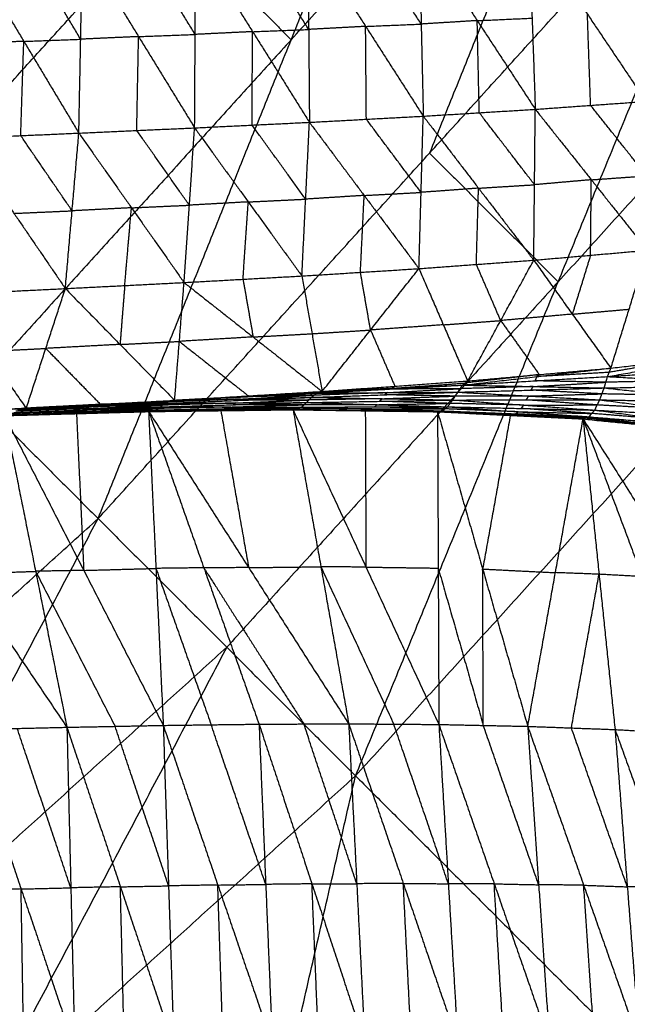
# Model space of a CAD drawing. Header units: millimetres. Extents: x -106 to 110, y -96 to 120.
# Tile 631 of 656: x 65 to 70, y -56 to -47. Entities that reach past the tile are written whole.
import ezdxf

# ---------------------------------------------------------------- set-up
doc = ezdxf.new("R2010")
doc.units = ezdxf.units.MM
doc.header["$MEASUREMENT"] = 0
doc.layers.add('Default', color=7, linetype='Continuous', true_color=0x000000)

msp = doc.modelspace()

# ---------------------------------------------------------------- linework, layer by layer
at = {"layer": 'Default'}
for points in [[(63.2373, -49.4627, 6.9532), (66.0994, -46.3049, 6.9532), (68.9615, -43.147, 6.9532)], [(65.5037, -51.7292, 7.9444), (67.2326, -47.4381, 7.4488), (68.9615, -43.147, 6.9532)], [(67.2326, -47.4381, 7.4488), (68.7165, -45.8009, 7.4488), (70.2004, -44.1637, 7.4488)], [(70.2004, -44.1637, 7.4488), (69.3359, -46.3092, 7.6966), (68.4715, -48.4548, 7.9444)], [(65.5037, -51.7292, 7.9444), (68.4715, -48.4548, 7.9444), (71.4392, -45.1803, 7.9444)], [(67.809, -54.0345, 9.1165), (69.6241, -49.6074, 8.5305), (71.4392, -45.1803, 7.9444)], [(69.6241, -49.6074, 8.5305), (71.1617, -47.9109, 8.5305), (72.6993, -46.2145, 8.5305)], [(66.0994, -46.3049, 6.9532), (66.666, -46.8715, 7.201), (67.2326, -47.4381, 7.4488)], [(68.3969, -47.2982, 2.165), (68.1387, -46.896, 1.8471), (67.8805, -46.4938, 1.5291)], [(68.3784, -46.473, 1.6507), (68.3969, -47.2982, 2.165), (68.4154, -48.1235, 2.6793)], [(68.3784, -46.473, 1.6507), (68.8985, -47.2674, 2.2978), (69.4185, -48.0619, 2.9448)], [(69.3611, -46.4283, 1.9101), (69.3898, -47.2451, 2.4275), (69.4185, -48.0619, 2.9448)], [(69.3611, -46.4283, 1.9101), (69.8854, -47.2098, 2.5675), (70.4097, -47.9912, 3.2248)], [(66.3728, -47.3913, 1.6823), (66.1218, -46.9824, 1.3768), (65.8708, -46.5736, 1.0712)], [(66.3679, -48.2283, 2.1853), (66.3728, -47.3913, 1.6823), (66.3776, -46.5543, 1.1792)], [(66.3776, -46.5543, 1.1792), (66.8868, -47.3664, 1.8027), (67.3959, -48.1785, 2.4261)], [(67.3892, -47.3466, 1.9169), (67.1347, -46.9405, 1.6051), (66.8801, -46.5345, 1.2934)], [(67.3826, -46.5147, 1.4076), (67.3892, -47.3466, 1.9169), (67.3959, -48.1785, 2.4261)], [(67.3826, -46.5147, 1.4076), (67.899, -47.3191, 2.0435), (68.4154, -48.1235, 2.6793)], [(64.3451, -46.6312, 0.7587), (64.8381, -47.4531, 1.3571), (65.331, -48.2751, 1.9555)], [(65.3475, -47.434, 1.4594), (65.101, -47.023, 1.1602), (64.8545, -46.612, 0.861)], [(65.331, -48.2751, 1.9555), (65.3475, -47.434, 1.4594), (65.3639, -46.5929, 0.9633)], [(65.3639, -46.5929, 0.9633), (65.8659, -47.4106, 1.5743), (66.3679, -48.2283, 2.1853)], [(67.809, -54.0345, 9.1165), (70.8842, -50.6415, 9.1165), (73.9594, -47.2486, 9.1165)], [(68.8985, -47.2674, 2.2978), (68.6477, -47.2828, 2.2314), (68.3969, -47.2982, 2.165)], [(68.8985, -47.2674, 2.2978), (69.1442, -47.2563, 2.3626), (69.3898, -47.2451, 2.4275)], [(68.917, -48.0927, 2.8121), (68.9077, -47.6801, 2.5549), (68.8985, -47.2674, 2.2978)], [(69.9141, -48.0266, 3.0848), (69.8998, -47.6182, 2.8262), (69.8854, -47.2098, 2.5675)], [(66.8868, -47.3664, 1.8027), (66.6298, -47.3788, 1.7425), (66.3728, -47.3913, 1.6823)], [(66.8819, -48.2034, 2.3057), (66.8843, -47.7849, 2.0542), (66.8868, -47.3664, 1.8027)], [(66.8868, -47.3664, 1.8027), (67.138, -47.3565, 1.8598), (67.3892, -47.3466, 1.9169)], [(67.899, -47.3191, 2.0435), (67.6441, -47.3328, 1.9802), (67.3892, -47.3466, 1.9169)], [(67.899, -47.3191, 2.0435), (68.1479, -47.3087, 2.1042), (68.3969, -47.2982, 2.165)], [(67.9057, -48.151, 2.5527), (67.9023, -47.7351, 2.2981), (67.899, -47.3191, 2.0435)], [(64.8381, -47.4531, 1.3571), (64.5779, -47.4645, 1.3024), (64.3177, -47.4759, 1.2477)], [(67.2326, -47.4381, 7.4488), (65.8015, -49.017, 7.4488), (64.3705, -50.596, 7.4488)], [(64.8107, -48.2978, 1.8461), (64.8244, -47.8755, 1.6016), (64.8381, -47.4531, 1.3571)], [(64.8381, -47.4531, 1.3571), (65.0928, -47.4435, 1.4082), (65.3475, -47.434, 1.4594)], [(65.8659, -47.4106, 1.5743), (65.6067, -47.4223, 1.5168), (65.3475, -47.434, 1.4594)], [(65.8495, -48.2517, 2.0704), (65.8577, -47.8311, 1.8224), (65.8659, -47.4106, 1.5743)], [(65.8659, -47.4106, 1.5743), (66.1193, -47.4009, 1.6283), (66.3728, -47.3913, 1.6823)], [(69.4185, -48.0619, 2.9448), (69.9141, -48.0266, 3.0848), (70.4097, -47.9912, 3.2248)], [(68.4154, -48.1235, 2.6793), (68.917, -48.0927, 2.8121), (69.4185, -48.0619, 2.9448)], [(69.405, -49.4139, 4.2581), (69.4118, -48.7379, 3.6015), (69.4185, -48.0619, 2.9448)], [(69.4185, -48.0619, 2.9448), (69.9202, -48.6935, 3.7401), (70.422, -49.3251, 4.5353)], [(70.4158, -48.6582, 3.8801), (70.165, -48.3424, 3.4825), (69.9141, -48.0266, 3.0848)], [(67.3959, -48.1785, 2.4261), (67.9057, -48.151, 2.5527), (68.4154, -48.1235, 2.6793)], [(68.396, -48.8065, 3.3347), (68.1508, -48.4788, 2.9437), (67.9057, -48.151, 2.5527)], [(68.3766, -49.4896, 3.9902), (68.396, -48.8065, 3.3347), (68.4154, -48.1235, 2.6793)], [(68.4154, -48.1235, 2.6793), (68.9102, -48.7687, 3.4687), (69.405, -49.4139, 4.2581)], [(69.4118, -48.7379, 3.6015), (69.1644, -48.4153, 3.2068), (68.917, -48.0927, 2.8121)], [(65.331, -48.2751, 1.9555), (65.8495, -48.2517, 2.0704), (66.3679, -48.2283, 2.1853)], [(66.3207, -48.9211, 2.8317), (66.0851, -48.5864, 2.4511), (65.8495, -48.2517, 2.0704)], [(66.2735, -49.614, 3.4781), (66.3207, -48.9211, 2.8317), (66.3679, -48.2283, 2.1853)], [(66.3679, -48.2283, 2.1853), (66.8819, -48.2034, 2.3057), (67.3959, -48.1785, 2.4261)], [(66.3679, -48.2283, 2.1853), (66.8483, -48.8919, 2.9574), (67.3287, -49.5555, 3.7294)], [(67.3623, -48.867, 3.0777), (67.1221, -48.5352, 2.6917), (66.8819, -48.2034, 2.3057)], [(67.3287, -49.5555, 3.7294), (67.3623, -48.867, 3.0777), (67.3959, -48.1785, 2.4261)], [(67.3959, -48.1785, 2.4261), (67.8862, -48.834, 3.2081), (68.3766, -49.4896, 3.9902)], [(64.2903, -48.3206, 1.7366), (64.8107, -48.2978, 1.8461), (65.331, -48.2751, 1.9555)], [(64.2903, -48.3206, 1.7366), (64.7502, -48.9944, 2.4862), (65.2101, -49.6681, 3.2359)], [(65.2706, -48.9716, 2.5957), (65.0406, -48.6347, 2.2209), (64.8107, -48.2978, 1.8461)], [(65.2101, -49.6681, 3.2359), (65.2706, -48.9716, 2.5957), (65.331, -48.2751, 1.9555)], [(65.331, -48.2751, 1.9555), (65.8022, -48.9445, 2.7168), (66.2735, -49.614, 3.4781)], [(68.4715, -48.4548, 7.9444), (69.0478, -49.0311, 8.2375), (69.6241, -49.6074, 8.5305)], [(69.9202, -48.6935, 3.7401), (69.666, -48.7157, 3.6708), (69.4118, -48.7379, 3.6015)], [(69.9135, -49.3695, 4.3967), (69.9169, -49.0315, 4.0684), (69.9202, -48.6935, 3.7401)], [(69.9202, -48.6935, 3.7401), (70.168, -48.6758, 3.8101), (70.4158, -48.6582, 3.8801)], [(68.9102, -48.7687, 3.4687), (68.6531, -48.7876, 3.4017), (68.396, -48.8065, 3.3347)], [(68.8908, -49.4517, 4.1241), (68.9005, -49.1102, 3.7964), (68.9102, -48.7687, 3.4687)], [(68.9102, -48.7687, 3.4687), (69.161, -48.7533, 3.5351), (69.4118, -48.7379, 3.6015)], [(66.8483, -48.8919, 2.9574), (67.1053, -48.8794, 3.0176), (67.3623, -48.867, 3.0777)], [(67.8862, -48.834, 3.2081), (67.6243, -48.8505, 3.1429), (67.3623, -48.867, 3.0777)], [(67.8526, -49.5225, 3.8598), (67.8694, -49.1783, 3.534), (67.8862, -48.834, 3.2081)], [(67.8862, -48.834, 3.2081), (68.1411, -48.8203, 3.2714), (68.396, -48.8065, 3.3347)], [(65.8022, -48.9445, 2.7168), (65.5364, -48.9581, 2.6562), (65.2706, -48.9716, 2.5957)], [(65.7418, -49.6411, 3.357), (65.772, -49.2928, 3.0369), (65.8022, -48.9445, 2.7168)], [(65.8022, -48.9445, 2.7168), (66.0615, -48.9328, 2.7743), (66.3207, -48.9211, 2.8317)], [(66.8483, -48.8919, 2.9574), (66.5845, -48.9065, 2.8945), (66.3207, -48.9211, 2.8317)], [(66.8011, -49.5847, 3.6037), (66.8247, -49.2383, 3.2805), (66.8483, -48.8919, 2.9574)], [(64.7502, -48.9944, 2.4862), (65.0104, -48.983, 2.541), (65.2706, -48.9716, 2.5957)], [(69.405, -49.4139, 4.2581), (69.9135, -49.3695, 4.3967), (70.422, -49.3251, 4.5353)], [(69.9135, -49.3695, 4.3967), (69.8319, -49.6335, 4.7698), (69.7502, -49.8976, 5.1428)], [(70.0955, -50.3812, 6.0275), (70.2587, -49.8531, 5.2814), (70.422, -49.3251, 4.5353)], [(63.2373, -49.4627, 6.9532), (64.3705, -50.596, 7.4488), (65.5037, -51.7292, 7.9444)], [(67.3287, -49.5555, 3.7294), (67.8526, -49.5225, 3.8598), (68.3766, -49.4896, 3.9902)], [(67.5097, -50.5901, 5.3781), (67.9431, -50.0398, 4.6841), (68.3766, -49.4896, 3.9902)], [(68.3766, -49.4896, 3.9902), (68.8908, -49.4517, 4.1241), (69.405, -49.4139, 4.2581)], [(68.3766, -49.4896, 3.9902), (68.5947, -49.9929, 4.8455), (68.8128, -50.4963, 5.7008)], [(68.8128, -50.4963, 5.7008), (69.1089, -49.9551, 4.9795), (69.405, -49.4139, 4.2581)], [(69.1089, -49.9551, 4.9795), (68.9999, -49.7034, 4.5518), (68.8908, -49.4517, 4.1241)], [(69.405, -49.4139, 4.2581), (69.7502, -49.8976, 5.1428), (70.0955, -50.3812, 6.0275)], [(66.2735, -49.614, 3.4781), (66.8011, -49.5847, 3.6037), (67.3287, -49.5555, 3.7294)], [(67.3287, -49.5555, 3.7294), (67.4192, -50.0728, 4.5537), (67.5097, -50.5901, 5.3781)], [(67.9431, -50.0398, 4.6841), (67.8979, -49.7812, 4.2719), (67.8526, -49.5225, 3.8598)], [(64.1444, -49.7206, 3.0038), (64.6773, -49.6944, 3.1198), (65.2101, -49.6681, 3.2359)], [(64.8598, -50.7412, 4.7551), (65.035, -50.2047, 3.9955), (65.2101, -49.6681, 3.2359)], [(65.2101, -49.6681, 3.2359), (65.7418, -49.6411, 3.357), (66.2735, -49.614, 3.4781)], [(65.2101, -49.6681, 3.2359), (65.6996, -50.1688, 4.1487), (66.189, -50.6695, 5.0616)], [(65.7418, -49.6411, 3.357), (65.7207, -49.905, 3.7528), (65.6996, -50.1688, 4.1487)], [(66.189, -50.6695, 5.0616), (66.2312, -50.1418, 4.2698), (66.2735, -49.614, 3.4781)], [(66.2735, -49.614, 3.4781), (66.8916, -50.102, 4.4281), (67.5097, -50.5901, 5.3781)], [(69.6241, -49.6074, 8.5305), (68.1402, -51.2446, 8.5305), (66.6563, -52.8818, 8.5305)], [(66.8011, -49.5847, 3.6037), (66.8463, -49.8434, 4.0159), (66.8916, -50.102, 4.4281)], [(64.1444, -49.7206, 3.0038), (64.5021, -50.2309, 3.8794), (64.8598, -50.7412, 4.7551)], [(69.7502, -49.8976, 5.1428), (69.4296, -49.9263, 5.0611), (69.1089, -49.9551, 4.9795)], [(69.7502, -49.8976, 5.1428), (70.0045, -49.8754, 5.2121), (70.2587, -49.8531, 5.2814)], [(68.5947, -49.9929, 4.8455), (68.2689, -50.0164, 4.7648), (67.9431, -50.0398, 4.6841)], [(68.5947, -49.9929, 4.8455), (68.8518, -49.974, 4.9125), (69.1089, -49.9551, 4.9795)], [(69.1089, -49.9551, 4.9795), (69.2815, -50.1969, 5.4218), (69.4541, -50.4387, 5.8641)], [(66.8916, -50.102, 4.4281), (66.5614, -50.1219, 4.349), (66.2312, -50.1418, 4.2698)], [(66.8916, -50.102, 4.4281), (67.1554, -50.0874, 4.4909), (67.4192, -50.0728, 4.5537)], [(67.4192, -50.0728, 4.5537), (67.6812, -50.0563, 4.6189), (67.9431, -50.0398, 4.6841)], [(67.9431, -50.0398, 4.6841), (68.0522, -50.2915, 5.1118), (68.1613, -50.5432, 5.5394)], [(65.6996, -50.1688, 4.1487), (65.3673, -50.1868, 4.0721), (65.035, -50.2047, 3.9955)], [(65.6996, -50.1688, 4.1487), (65.9654, -50.1553, 4.2093), (66.2312, -50.1418, 4.2698)], [(66.2312, -50.1418, 4.2698), (66.5403, -50.3858, 4.7448), (66.8494, -50.6298, 5.2198)], [(64.5021, -50.2309, 3.8794), (64.7685, -50.2178, 3.9374), (65.035, -50.2047, 3.9955)], [(65.035, -50.2047, 3.9955), (65.2797, -50.455, 4.4519), (65.5244, -50.7054, 4.9083)], [(70.0656, -50.4566, 5.9489), (70.7094, -50.3465, 6.1516), (71.3531, -50.2363, 6.3544)], [(70.0955, -50.3812, 6.0275), (70.7243, -50.3088, 6.1909), (71.3531, -50.2363, 6.3544)], [(70.0656, -50.4566, 5.9489), (70.709, -50.4134, 6.0924), (71.3523, -50.3702, 6.2359)], [(70.7243, -50.3088, 6.1909), (70.4024, -50.3638, 6.0895), (70.0805, -50.4189, 5.9882)], [(68.7666, -50.5336, 5.6517), (69.431, -50.4574, 5.8396), (70.0955, -50.3812, 6.0275)], [(68.7666, -50.5336, 5.6517), (69.4161, -50.4951, 5.8003), (70.0656, -50.4566, 5.9489)], [(69.4541, -50.4387, 5.8641), (69.1219, -50.4768, 5.7702), (68.7897, -50.5149, 5.6762)], [(68.8128, -50.4963, 5.7008), (69.4541, -50.4387, 5.8641), (70.0955, -50.3812, 6.0275)], [(69.431, -50.4574, 5.8396), (69.4235, -50.4763, 5.8199), (69.4161, -50.4951, 5.8003)], [(70.0805, -50.4189, 5.9882), (69.7558, -50.4382, 5.9139), (69.431, -50.4574, 5.8396)], [(69.431, -50.4574, 5.8396), (69.4426, -50.4481, 5.8518), (69.4541, -50.4387, 5.8641)], [(70.0354, -50.5589, 5.8988), (70.0505, -50.5078, 5.9238), (70.0656, -50.4566, 5.9489)], [(70.0656, -50.4566, 5.9489), (70.0805, -50.4189, 5.9882), (70.0955, -50.3812, 6.0275)], [(70.0656, -50.4566, 5.9489), (70.7045, -50.4937, 6.0603), (71.3435, -50.5309, 6.1717)], [(67.4585, -50.605, 5.3485), (68.1125, -50.5693, 5.5001), (68.7666, -50.5336, 5.6517)], [(67.5097, -50.5901, 5.3781), (68.1613, -50.5432, 5.5394), (68.8128, -50.4963, 5.7008)], [(67.5097, -50.5901, 5.3781), (68.1381, -50.5619, 5.5149), (68.7666, -50.5336, 5.6517)], [(68.1381, -50.5619, 5.5149), (68.4639, -50.5384, 5.5955), (68.7897, -50.5149, 5.6762)], [(68.1613, -50.5432, 5.5394), (68.1497, -50.5525, 5.5271), (68.1381, -50.5619, 5.5149)], [(68.725, -50.5968, 5.6135), (68.7458, -50.5652, 5.6326), (68.7666, -50.5336, 5.6517)], [(69.401, -50.5463, 5.7752), (69.0734, -50.5557, 5.7039), (68.7458, -50.5652, 5.6326)], [(68.7666, -50.5336, 5.6517), (68.7897, -50.5149, 5.6762), (68.8128, -50.4963, 5.7008)], [(68.7666, -50.5336, 5.6517), (69.401, -50.5463, 5.7752), (70.0354, -50.5589, 5.8988)], [(69.3802, -50.5779, 5.7561), (69.3906, -50.5621, 5.7657), (69.401, -50.5463, 5.7752)], [(69.401, -50.5463, 5.7752), (69.7257, -50.527, 5.8495), (70.0505, -50.5078, 5.9238)], [(70.0505, -50.5078, 5.9238), (69.7333, -50.5014, 5.862), (69.4161, -50.4951, 5.8003)], [(70.0354, -50.5589, 5.8988), (70.6894, -50.5449, 6.0352), (71.3435, -50.5309, 6.1717)], [(70.7045, -50.4937, 6.0603), (70.3775, -50.5007, 5.992), (70.0505, -50.5078, 5.9238)], [(66.1412, -50.6734, 5.0434), (66.7999, -50.6392, 5.1959), (67.4585, -50.605, 5.3485)], [(66.8238, -50.6373, 5.205), (66.4945, -50.6544, 5.1288), (66.1651, -50.6714, 5.0525)], [(66.1651, -50.6714, 5.0525), (66.4825, -50.6553, 5.1242), (66.7999, -50.6392, 5.1959)], [(66.189, -50.6695, 5.0616), (66.8494, -50.6298, 5.2198), (67.5097, -50.5901, 5.3781)], [(66.189, -50.6695, 5.0616), (66.8238, -50.6373, 5.205), (67.4585, -50.605, 5.3485)], [(66.7778, -50.6584, 5.1813), (67.1071, -50.6413, 5.2576), (67.4364, -50.6242, 5.3339)], [(67.4364, -50.6242, 5.3339), (67.1181, -50.6317, 5.2649), (66.7999, -50.6392, 5.1959)], [(66.8238, -50.6373, 5.205), (67.154, -50.6174, 5.2842), (67.4841, -50.5976, 5.3633)], [(66.8494, -50.6298, 5.2198), (66.8366, -50.6336, 5.2124), (66.8238, -50.6373, 5.205)], [(67.4143, -50.6435, 5.3193), (68.0697, -50.6201, 5.4664), (68.725, -50.5968, 5.6135)], [(67.4143, -50.6435, 5.3193), (67.4364, -50.6242, 5.3339), (67.4585, -50.605, 5.3485)], [(68.0918, -50.6009, 5.481), (67.7641, -50.6126, 5.4074), (67.4364, -50.6242, 5.3339)], [(67.4585, -50.605, 5.3485), (67.4841, -50.5976, 5.3633), (67.5097, -50.5901, 5.3781)], [(67.4585, -50.605, 5.3485), (68.0918, -50.6009, 5.481), (68.725, -50.5968, 5.6135)], [(68.1381, -50.5619, 5.5149), (67.8111, -50.5797, 5.4391), (67.4841, -50.5976, 5.3633)], [(67.4841, -50.5976, 5.3633), (67.7983, -50.5834, 5.4317), (68.1125, -50.5693, 5.5001)], [(68.0469, -50.6552, 5.4648), (68.3746, -50.6435, 5.5384), (68.7023, -50.6318, 5.6119)], [(68.0697, -50.6201, 5.4664), (68.0807, -50.6105, 5.4737), (68.0918, -50.6009, 5.481)], [(68.7023, -50.6318, 5.6119), (68.386, -50.626, 5.5391), (68.0697, -50.6201, 5.4664)], [(68.0918, -50.6009, 5.481), (68.4188, -50.5831, 5.5568), (68.7458, -50.5652, 5.6326)], [(68.7458, -50.5652, 5.6326), (68.4292, -50.5673, 5.5663), (68.1125, -50.5693, 5.5001)], [(68.6796, -50.6669, 5.6104), (68.7023, -50.6318, 5.6119), (68.725, -50.5968, 5.6135)], [(69.3603, -50.631, 5.757), (69.0313, -50.6314, 5.6844), (68.7023, -50.6318, 5.6119)], [(68.725, -50.5968, 5.6135), (69.3802, -50.5779, 5.7561), (70.0354, -50.5589, 5.8988)], [(68.725, -50.5968, 5.6135), (69.3603, -50.631, 5.757), (69.9956, -50.6652, 5.9005)], [(69.3376, -50.6661, 5.7554), (69.3489, -50.6485, 5.7562), (69.3603, -50.631, 5.757)], [(69.3603, -50.631, 5.757), (69.6879, -50.6215, 5.8283), (70.0155, -50.6121, 5.8996)], [(70.0155, -50.6121, 5.8996), (69.6979, -50.595, 5.8279), (69.3802, -50.5779, 5.7561)], [(69.9956, -50.6652, 5.9005), (70.0155, -50.6121, 5.8996), (70.0354, -50.5589, 5.8988)], [(70.6761, -50.6249, 6.0407), (70.3458, -50.6185, 5.9701), (70.0155, -50.6121, 5.8996)], [(70.0354, -50.5589, 5.8988), (70.6761, -50.6249, 6.0407), (71.3168, -50.6908, 6.1826)], [(64.7496, -50.7792, 4.7168), (65.4047, -50.7541, 4.8656), (66.0598, -50.7289, 5.0145)], [(64.7839, -50.7569, 4.7228), (65.4421, -50.7271, 4.8716), (66.1004, -50.6972, 5.0204)], [(64.7839, -50.7569, 4.7228), (65.4218, -50.7429, 4.8686), (66.0598, -50.7289, 5.0145)], [(65.4596, -50.7191, 4.8811), (65.1304, -50.734, 4.8067), (64.8013, -50.7489, 4.7323)], [(64.8188, -50.741, 4.7419), (65.48, -50.7072, 4.8926), (66.1412, -50.6734, 5.0434)], [(64.8188, -50.741, 4.7419), (65.4596, -50.7191, 4.8811), (66.1004, -50.6972, 5.0204)], [(64.8393, -50.7411, 4.7485), (65.1596, -50.7242, 4.8205), (65.48, -50.7072, 4.8926)], [(65.5005, -50.7073, 4.8992), (65.1699, -50.7242, 4.8239), (64.8393, -50.7411, 4.7485)], [(64.8598, -50.7412, 4.7551), (65.5244, -50.7054, 4.9083), (66.189, -50.6695, 5.0616)], [(64.8598, -50.7412, 4.7551), (65.5005, -50.7073, 4.8992), (66.1412, -50.6734, 5.0434)], [(65.4218, -50.7429, 4.8686), (65.7509, -50.728, 4.943), (66.0801, -50.7131, 5.0174)], [(66.0801, -50.7131, 5.0174), (65.7611, -50.7201, 4.9445), (65.4421, -50.7271, 4.8716)], [(65.4421, -50.7271, 4.8716), (65.4508, -50.7231, 4.8764), (65.4596, -50.7191, 4.8811)], [(65.4596, -50.7191, 4.8811), (65.7902, -50.7022, 4.9565), (66.1208, -50.6853, 5.0319)], [(66.1208, -50.6853, 5.0319), (65.8004, -50.6962, 4.9623), (65.48, -50.7072, 4.8926)], [(65.5005, -50.7073, 4.8992), (65.8328, -50.6894, 4.9759), (66.1651, -50.6714, 5.0525)], [(65.5244, -50.7054, 4.9083), (65.5124, -50.7063, 4.9038), (65.5005, -50.7073, 4.8992)], [(66.0212, -50.7564, 5.0178), (66.0405, -50.7426, 5.0161), (66.0598, -50.7289, 5.0145)], [(66.0598, -50.7289, 5.0145), (66.7145, -50.7094, 5.1643), (67.3692, -50.6899, 5.314)], [(66.0598, -50.7289, 5.0145), (66.0801, -50.7131, 5.0174), (66.1004, -50.6972, 5.0204)], [(66.0598, -50.7289, 5.0145), (66.6928, -50.7296, 5.1681), (67.3259, -50.7302, 5.3217)], [(66.7348, -50.6936, 5.1672), (66.4074, -50.7033, 5.0923), (66.0801, -50.7131, 5.0174)], [(66.1004, -50.6972, 5.0204), (66.7573, -50.6703, 5.1698), (67.4143, -50.6435, 5.3193)], [(66.1004, -50.6972, 5.0204), (66.1208, -50.6853, 5.0319), (66.1412, -50.6734, 5.0434)], [(66.1004, -50.6972, 5.0204), (66.7348, -50.6936, 5.1672), (67.3692, -50.6899, 5.314)], [(66.7778, -50.6584, 5.1813), (66.4493, -50.6719, 5.1066), (66.1208, -50.6853, 5.0319)], [(66.1412, -50.6734, 5.0434), (66.7778, -50.6584, 5.1813), (67.4143, -50.6435, 5.3193)], [(66.1412, -50.6734, 5.0434), (66.1651, -50.6714, 5.0525), (66.189, -50.6695, 5.0616)], [(66.6928, -50.7296, 5.1681), (67.0202, -50.7198, 5.243), (67.3476, -50.7101, 5.3179)], [(66.7145, -50.7094, 5.1643), (66.7246, -50.7015, 5.1657), (66.7348, -50.6936, 5.1672)], [(67.3476, -50.7101, 5.3179), (67.031, -50.7097, 5.2411), (66.7145, -50.7094, 5.1643)], [(66.7348, -50.6936, 5.1672), (67.0633, -50.6801, 5.2419), (67.3918, -50.6667, 5.3167)], [(66.7573, -50.6703, 5.1698), (66.7675, -50.6644, 5.1756), (66.7778, -50.6584, 5.1813)], [(67.3918, -50.6667, 5.3167), (67.0745, -50.6685, 5.2432), (66.7573, -50.6703, 5.1698)], [(67.3259, -50.7302, 5.3217), (67.3476, -50.7101, 5.3179), (67.3692, -50.6899, 5.314)], [(67.3259, -50.7302, 5.3217), (67.9798, -50.729, 5.4745), (68.6336, -50.7277, 5.6272)], [(68.0014, -50.7088, 5.4706), (67.6745, -50.7094, 5.3942), (67.3476, -50.7101, 5.3179)], [(67.3692, -50.6899, 5.314), (67.3918, -50.6667, 5.3167), (67.4143, -50.6435, 5.3193)], [(67.3692, -50.6899, 5.314), (68.0244, -50.6784, 5.4622), (68.6796, -50.6669, 5.6104)], [(67.3692, -50.6899, 5.314), (68.0014, -50.7088, 5.4706), (68.6336, -50.7277, 5.6272)], [(68.0469, -50.6552, 5.4648), (67.7193, -50.6609, 5.3907), (67.3918, -50.6667, 5.3167)], [(67.4143, -50.6435, 5.3193), (68.0469, -50.6552, 5.4648), (68.6796, -50.6669, 5.6104)], [(67.9798, -50.729, 5.4745), (67.9906, -50.7189, 5.4725), (68.0014, -50.7088, 5.4706)], [(68.6099, -50.7459, 5.6455), (68.2948, -50.7374, 5.56), (67.9798, -50.729, 5.4745)], [(68.0014, -50.7088, 5.4706), (68.329, -50.703, 5.5447), (68.6566, -50.6973, 5.6188)], [(68.0244, -50.6784, 5.4622), (68.0357, -50.6668, 5.4635), (68.0469, -50.6552, 5.4648)], [(68.6566, -50.6973, 5.6188), (68.3405, -50.6878, 5.5405), (68.0244, -50.6784, 5.4622)], [(68.5861, -50.7641, 5.6638), (68.6099, -50.7459, 5.6455), (68.6336, -50.7277, 5.6272)], [(68.6336, -50.7277, 5.6272), (68.6566, -50.6973, 5.6188), (68.6796, -50.6669, 5.6104)], [(68.6336, -50.7277, 5.6272), (69.2664, -50.7724, 5.8134), (69.8991, -50.8171, 5.9996)], [(68.6336, -50.7277, 5.6272), (69.2923, -50.7425, 5.7804), (69.951, -50.7574, 5.9335)], [(69.3153, -50.7121, 5.772), (68.9859, -50.7047, 5.6954), (68.6566, -50.6973, 5.6188)], [(68.6796, -50.6669, 5.6104), (69.3376, -50.6661, 5.7554), (69.9956, -50.6652, 5.9005)], [(68.6796, -50.6669, 5.6104), (69.3153, -50.7121, 5.772), (69.951, -50.7574, 5.9335)], [(69.2923, -50.7425, 5.7804), (69.3038, -50.7273, 5.7762), (69.3153, -50.7121, 5.772)], [(69.3153, -50.7121, 5.772), (69.6443, -50.7117, 5.8445), (69.9733, -50.7113, 5.917)], [(69.9733, -50.7113, 5.917), (69.6554, -50.6887, 5.8362), (69.3376, -50.6661, 5.7554)], [(69.951, -50.7574, 5.9335), (69.9733, -50.7113, 5.917), (69.9956, -50.6652, 5.9005)], [(70.6371, -50.7476, 6.0711), (70.3052, -50.7295, 5.994), (69.9733, -50.7113, 5.917)], [(69.9956, -50.6652, 5.9005), (70.6371, -50.7476, 6.0711), (71.2785, -50.83, 6.2417)], [(69.9956, -50.6652, 5.9005), (70.6562, -50.678, 6.0415), (71.3168, -50.6908, 6.1826)], [(63.4894, -50.8104, 4.448), (64.1541, -50.7757, 4.5949), (64.8188, -50.741, 4.7419)], [(63.5204, -50.8115, 4.4599), (64.1696, -50.7763, 4.6009), (64.8188, -50.741, 4.7419)], [(63.5204, -50.8115, 4.4599), (64.1901, -50.7763, 4.6075), (64.8598, -50.7412, 4.7551)], [(64.1696, -50.7763, 4.6009), (64.5044, -50.7587, 4.6747), (64.8393, -50.7411, 4.7485)], [(64.6634, -50.8047, 4.7227), (65.3097, -50.7869, 4.8749), (65.9559, -50.7692, 5.0271)], [(64.6634, -50.8047, 4.7227), (64.9438, -52.2019, 4.1141), (65.2241, -53.5991, 3.5054)], [(64.6634, -50.8047, 4.7227), (65.3751, -52.1934, 4.2233), (66.0869, -53.5822, 3.7239)], [(64.6752, -50.8055, 4.7244), (64.9924, -50.7962, 4.7997), (65.3097, -50.7869, 4.8749)], [(65.3214, -50.7878, 4.8766), (64.9983, -50.7967, 4.8005), (64.6752, -50.8055, 4.7244)], [(64.687, -50.8064, 4.7262), (65.3214, -50.7878, 4.8766), (65.9559, -50.7692, 5.0271)], [(64.687, -50.8064, 4.7262), (65.3359, -50.7881, 4.8774), (65.9848, -50.7698, 5.0286)], [(65.351, -50.784, 4.8736), (65.0265, -50.7932, 4.798), (64.7021, -50.8023, 4.7224)], [(64.7172, -50.7982, 4.7186), (65.3692, -50.7773, 4.8682), (66.0212, -50.7564, 5.0178)], [(64.7172, -50.7982, 4.7186), (65.351, -50.784, 4.8736), (65.9848, -50.7698, 5.0286)], [(65.3854, -50.7678, 4.8673), (65.0594, -50.7783, 4.7925), (64.7334, -50.7887, 4.7177)], [(64.7496, -50.7792, 4.7168), (65.3854, -50.7678, 4.8673), (66.0212, -50.7564, 5.0178)], [(65.4218, -50.7429, 4.8686), (65.0943, -50.7555, 4.7942), (64.7667, -50.768, 4.7198)], [(64.7839, -50.7569, 4.7228), (64.8013, -50.7489, 4.7323), (64.8188, -50.741, 4.7419)], [(64.8188, -50.741, 4.7419), (64.8393, -50.7411, 4.7485), (64.8598, -50.7412, 4.7551)], [(65.3097, -50.7869, 4.8749), (65.3424, -51.4902, 4.5491), (65.3751, -52.1934, 4.2233)], [(65.3214, -50.7878, 4.8766), (65.6459, -50.7786, 4.9522), (65.9703, -50.7695, 5.0278)], [(65.3359, -50.7881, 4.8774), (65.3287, -50.788, 4.877), (65.3214, -50.7878, 4.8766)], [(65.3359, -50.7881, 4.8774), (65.3434, -50.7861, 4.8755), (65.351, -50.784, 4.8736)], [(65.351, -50.784, 4.8736), (65.677, -50.7735, 4.9484), (66.003, -50.7631, 5.0232)], [(66.003, -50.7631, 5.0232), (65.6861, -50.7702, 4.9457), (65.3692, -50.7773, 4.8682)], [(65.3692, -50.7773, 4.8682), (65.3773, -50.7725, 4.8678), (65.3854, -50.7678, 4.8673)], [(65.3854, -50.7678, 4.8673), (65.713, -50.7552, 4.9417), (66.0405, -50.7426, 5.0161)], [(66.0405, -50.7426, 5.0161), (65.7226, -50.7484, 4.9409), (65.4047, -50.7541, 4.8656)], [(65.4047, -50.7541, 4.8656), (65.4132, -50.7485, 4.8671), (65.4218, -50.7429, 4.8686)], [(65.9559, -50.7692, 5.0271), (66.6025, -50.7616, 5.1888), (67.2492, -50.7541, 5.3505)], [(65.9559, -50.7692, 5.0271), (65.9703, -50.7695, 5.0278), (65.9848, -50.7698, 5.0286)], [(65.9559, -50.7692, 5.0271), (66.0214, -52.1757, 4.3755), (66.0869, -53.5822, 3.7239)], [(65.9559, -50.7692, 5.0271), (66.4503, -52.1702, 4.4898), (66.9446, -53.5712, 3.9524)], [(65.9559, -50.7692, 5.0271), (66.8518, -52.1687, 4.6027), (67.7478, -53.5682, 4.1782)], [(65.9703, -50.7695, 5.0278), (66.2864, -50.7656, 5.1083), (66.6025, -50.7616, 5.1888)], [(66.617, -50.7619, 5.1895), (66.2936, -50.7657, 5.1087), (65.9703, -50.7695, 5.0278)], [(65.9848, -50.7698, 5.0286), (66.6343, -50.761, 5.1848), (67.2838, -50.7522, 5.3411)], [(65.9848, -50.7698, 5.0286), (66.617, -50.7619, 5.1895), (67.2492, -50.7541, 5.3505)], [(65.9848, -50.7698, 5.0286), (66.003, -50.7631, 5.0232), (66.0212, -50.7564, 5.0178)], [(66.6525, -50.7543, 5.1795), (66.3278, -50.7587, 5.1013), (66.003, -50.7631, 5.0232)], [(66.0212, -50.7564, 5.0178), (66.6736, -50.7433, 5.1698), (67.3259, -50.7302, 5.3217)], [(66.0212, -50.7564, 5.0178), (66.6525, -50.7543, 5.1795), (67.2838, -50.7522, 5.3411)], [(66.6928, -50.7296, 5.1681), (66.3667, -50.7361, 5.0921), (66.0405, -50.7426, 5.0161)], [(66.6025, -50.7616, 5.1888), (66.7272, -51.4652, 4.8957), (66.8518, -52.1687, 4.6027)], [(66.617, -50.7619, 5.1895), (66.9417, -50.7575, 5.2677), (67.2665, -50.7531, 5.3458)], [(66.6343, -50.761, 5.1848), (66.6256, -50.7615, 5.1872), (66.617, -50.7619, 5.1895)], [(66.6343, -50.761, 5.1848), (66.6434, -50.7576, 5.1822), (66.6525, -50.7543, 5.1795)], [(66.6525, -50.7543, 5.1795), (66.9787, -50.7477, 5.2554), (67.3049, -50.7412, 5.3314)], [(66.6736, -50.7433, 5.1698), (66.6832, -50.7364, 5.1689), (66.6928, -50.7296, 5.1681)], [(67.3049, -50.7412, 5.3314), (66.9892, -50.7422, 5.2506), (66.6736, -50.7433, 5.1698)], [(67.2492, -50.7541, 5.3505), (67.2665, -50.7531, 5.3458), (67.2838, -50.7522, 5.3411)], [(67.2492, -50.7541, 5.3505), (67.4985, -52.1611, 4.7644), (67.7478, -53.5682, 4.1782)], [(67.2492, -50.7541, 5.3505), (67.8963, -50.7631, 5.5239), (68.5434, -50.7721, 5.6972)], [(67.2492, -50.7541, 5.3505), (67.9021, -52.1641, 4.8845), (68.555, -53.574, 4.4184)], [(67.2665, -50.7531, 5.3458), (67.5814, -50.7581, 5.4349), (67.8963, -50.7631, 5.5239)], [(67.9136, -50.7621, 5.5192), (67.5901, -50.7576, 5.4325), (67.2665, -50.7531, 5.3458)], [(67.2838, -50.7522, 5.3411), (67.3049, -50.7412, 5.3314), (67.3259, -50.7302, 5.3217)], [(67.2838, -50.7522, 5.3411), (67.9136, -50.7621, 5.5192), (68.5434, -50.7721, 5.6972)], [(67.2838, -50.7522, 5.3411), (67.935, -50.7582, 5.5025), (68.5861, -50.7641, 5.6638)], [(67.956, -50.7472, 5.4928), (67.6304, -50.7442, 5.4121), (67.3049, -50.7412, 5.3314)], [(67.3259, -50.7302, 5.3217), (67.956, -50.7472, 5.4928), (68.5861, -50.7641, 5.6638)], [(67.8963, -50.7631, 5.5239), (67.8992, -51.4636, 5.2042), (67.9021, -52.1641, 4.8845)], [(67.935, -50.7582, 5.5025), (67.9243, -50.7601, 5.5108), (67.9136, -50.7621, 5.5192)], [(67.9136, -50.7621, 5.5192), (68.2392, -50.7651, 5.5999), (68.5648, -50.7681, 5.6805)], [(67.935, -50.7582, 5.5025), (67.9455, -50.7527, 5.4976), (67.956, -50.7472, 5.4928)], [(67.956, -50.7472, 5.4928), (68.2829, -50.7466, 5.5691), (68.6099, -50.7459, 5.6455)], [(68.5434, -50.7721, 5.6972), (68.5648, -50.7681, 5.6805), (68.5861, -50.7641, 5.6638)], [(68.5434, -50.7721, 5.6972), (68.5492, -52.1731, 5.0578), (68.555, -53.574, 4.4184)], [(68.5434, -50.7721, 5.6972), (68.9473, -52.1814, 5.1837), (69.3511, -53.5907, 4.6702)], [(68.5434, -50.7721, 5.6972), (69.195, -50.8044, 5.8861), (69.8466, -50.8368, 6.075)], [(69.2164, -50.8004, 5.8694), (68.8906, -50.7843, 5.775), (68.5648, -50.7681, 5.6805)], [(68.5861, -50.7641, 5.6638), (69.2164, -50.8004, 5.8694), (69.8466, -50.8368, 6.075)], [(68.5861, -50.7641, 5.6638), (69.2426, -50.7906, 5.8317), (69.8991, -50.8171, 5.9996)], [(69.2664, -50.7724, 5.8134), (68.9381, -50.7592, 5.7294), (68.6099, -50.7459, 5.6455)], [(69.195, -50.8044, 5.8861), (69.0712, -51.4929, 5.5349), (68.9473, -52.1814, 5.1837)], [(69.195, -50.8044, 5.8861), (69.2057, -50.8024, 5.8778), (69.2164, -50.8004, 5.8694)], [(69.2164, -50.8004, 5.8694), (69.5446, -50.8137, 5.9534), (69.8729, -50.8269, 6.0373)], [(69.2426, -50.7906, 5.8317), (69.2545, -50.7815, 5.8225), (69.2664, -50.7724, 5.8134)], [(69.8729, -50.8269, 6.0373), (69.5577, -50.8088, 5.9345), (69.2426, -50.7906, 5.8317)], [(69.2664, -50.7724, 5.8134), (69.5957, -50.7798, 5.89), (69.925, -50.7872, 5.9665)], [(69.925, -50.7872, 5.9665), (69.6087, -50.7649, 5.8735), (69.2923, -50.7425, 5.7804)], [(69.8466, -50.8368, 6.075), (69.8729, -50.8269, 6.0373), (69.8991, -50.8171, 5.9996)], [(69.8991, -50.8171, 5.9996), (69.925, -50.7872, 5.9665), (69.951, -50.7574, 5.9335)], [(69.8991, -50.8171, 5.9996), (70.5304, -50.8923, 6.2462), (71.1617, -50.9676, 6.4929)], [(69.8991, -50.8171, 5.9996), (70.562, -50.8717, 6.1762), (71.2249, -50.9264, 6.3528)], [(70.5879, -50.8419, 6.1432), (70.2565, -50.8146, 6.0549), (69.925, -50.7872, 5.9665)], [(69.951, -50.7574, 5.9335), (70.5879, -50.8419, 6.1432), (71.2249, -50.9264, 6.3528)], [(69.951, -50.7574, 5.9335), (70.6147, -50.7937, 6.0876), (71.2785, -50.83, 6.2417)], [(63.3695, -50.8495, 4.4337), (64.2968, -52.2243, 3.9695), (65.2241, -53.5991, 3.5054)], [(69.3511, -53.5907, 4.6702), (69.5989, -52.2137, 5.3726), (69.8466, -50.8368, 6.075)], [(69.8466, -50.8368, 6.075), (69.9897, -52.2282, 5.5042), (70.1328, -53.6196, 4.9334)], [(69.8466, -50.8368, 6.075), (70.3763, -52.2498, 5.6432), (70.9061, -53.6629, 5.2113)], [(69.8466, -50.8368, 6.075), (70.5041, -50.9022, 6.2839), (71.1617, -50.9676, 6.4929)], [(69.8466, -50.8368, 6.075), (70.7633, -52.2809, 5.7919), (71.6799, -53.7251, 5.5088)], [(69.8729, -50.8269, 6.0373), (70.1885, -50.8645, 6.1606), (70.5041, -50.9022, 6.2839)], [(70.5304, -50.8923, 6.2462), (70.2016, -50.8596, 6.1418), (69.8729, -50.8269, 6.0373)], [(58.9549, -57.6647, 7.9444), (62.2293, -54.6969, 7.9444), (65.5037, -51.7292, 7.9444)], [(61.0231, -60.1848, 9.1165), (63.2634, -55.957, 8.5305), (65.5037, -51.7292, 7.9444)], [(65.5037, -51.7292, 7.9444), (66.6563, -52.8818, 8.5305), (67.809, -54.0345, 9.1165)], [(64.2968, -52.2243, 3.9695), (64.6203, -52.2131, 4.0418), (64.9438, -52.2019, 4.1141)], [(65.3751, -52.1934, 4.2233), (65.1595, -52.1976, 4.1687), (64.9438, -52.2019, 4.1141)], [(64.9438, -52.2019, 4.1141), (65.2996, -52.8962, 3.8644), (65.6555, -53.5906, 3.6147)], [(65.3751, -52.1934, 4.2233), (65.6983, -52.1846, 4.2994), (66.0214, -52.1757, 4.3755)], [(66.4503, -52.1702, 4.4898), (66.2358, -52.173, 4.4327), (66.0214, -52.1757, 4.3755)], [(66.0214, -52.1757, 4.3755), (66.2686, -52.8762, 4.1069), (66.5158, -53.5767, 3.8382)], [(66.8518, -52.1687, 4.6027), (66.651, -52.1694, 4.5462), (66.4503, -52.1702, 4.4898)], [(66.4503, -52.1702, 4.4898), (66.8982, -52.8699, 4.2776), (67.3462, -53.5697, 4.0653)], [(66.8518, -52.1687, 4.6027), (67.1752, -52.1649, 4.6835), (67.4985, -52.1611, 4.7644)], [(67.4985, -52.1611, 4.7644), (67.8249, -52.8661, 4.5313), (68.1514, -53.5711, 4.2983)], [(67.9021, -52.1641, 4.8845), (67.7003, -52.1626, 4.8244), (67.4985, -52.1611, 4.7644)], [(67.9021, -52.1641, 4.8845), (68.2256, -52.1686, 4.9712), (68.5492, -52.1731, 5.0578)], [(68.5492, -52.1731, 5.0578), (68.7511, -52.8777, 4.8011), (68.953, -53.5824, 4.5443)], [(68.953, -53.5824, 4.5443), (68.9502, -52.8819, 4.864), (68.9473, -52.1814, 5.1837)], [(68.9473, -52.1814, 5.1837), (69.2731, -52.1976, 5.2782), (69.5989, -52.2137, 5.3726)], [(69.9897, -52.2282, 5.5042), (69.7943, -52.221, 5.4384), (69.5989, -52.2137, 5.3726)], [(69.7419, -53.6051, 4.8018), (69.8658, -52.9167, 5.153), (69.9897, -52.2282, 5.5042)], [(70.3763, -52.2498, 5.6432), (70.183, -52.239, 5.5737), (69.9897, -52.2282, 5.5042)], [(63.2634, -55.957, 8.5305), (64.9599, -54.4194, 8.5305), (66.6563, -52.8818, 8.5305)], [(66.6563, -52.8818, 8.5305), (65.5362, -54.9957, 8.8235), (64.416, -57.1097, 9.1165)], [(73.2253, -52.9826, 10.5669), (71.6877, -54.6791, 10.5669), (70.1501, -56.3756, 10.5669)], [(64.3339, -53.6202, 3.2901), (64.779, -53.6096, 3.3978), (65.2241, -53.5991, 3.5054)], [(64.3339, -53.6202, 3.2901), (64.814, -55.0483, 3.2472), (65.2942, -56.4764, 3.2043)], [(65.2592, -55.0377, 3.3548), (65.0191, -54.3237, 3.3763), (64.779, -53.6096, 3.3978)], [(65.2241, -53.5991, 3.5054), (65.6555, -53.5906, 3.6147), (66.0869, -53.5822, 3.7239)], [(65.2241, -53.5991, 3.5054), (65.2592, -55.0377, 3.3548), (65.2942, -56.4764, 3.2043)], [(65.2241, -53.5991, 3.5054), (65.7029, -55.0286, 3.4713), (66.1818, -56.4581, 3.4373)], [(66.1343, -55.0202, 3.5806), (65.8949, -54.3054, 3.5976), (65.6555, -53.5906, 3.6147)], [(66.0869, -53.5822, 3.7239), (66.5158, -53.5767, 3.8382), (66.9446, -53.5712, 3.9524)], [(66.0869, -53.5822, 3.7239), (66.1343, -55.0202, 3.5806), (66.1818, -56.4581, 3.4373)], [(66.0869, -53.5822, 3.7239), (66.5756, -55.0128, 3.7029), (67.0643, -56.4433, 3.682)], [(67.0045, -55.0073, 3.8172), (66.7601, -54.292, 3.8277), (66.5158, -53.5767, 3.8382)], [(66.9446, -53.5712, 3.9524), (67.3462, -53.5697, 4.0653), (67.7478, -53.5682, 4.1782)], [(66.9446, -53.5712, 3.9524), (67.0045, -55.0073, 3.8172), (67.0643, -56.4433, 3.682)], [(66.9446, -53.5712, 3.9524), (67.4184, -55.0024, 3.9389), (67.8921, -56.4336, 3.9253)], [(67.8199, -55.0009, 4.0517), (67.5831, -54.2853, 4.0585), (67.3462, -53.5697, 4.0653)], [(67.7478, -53.5682, 4.1782), (67.8199, -55.0009, 4.0517), (67.8921, -56.4336, 3.9253)], [(67.7478, -53.5682, 4.1782), (68.1514, -53.5711, 4.2983), (68.555, -53.574, 4.4184)], [(67.7478, -53.5682, 4.1782), (68.2365, -54.9984, 4.1821), (68.7252, -56.4287, 4.1859)], [(68.6401, -55.0014, 4.3022), (68.3957, -54.2862, 4.3002), (68.1514, -53.5711, 4.2983)], [(68.555, -53.574, 4.4184), (68.6401, -55.0014, 4.3022), (68.7252, -56.4287, 4.1859)], [(68.555, -53.574, 4.4184), (68.953, -53.5824, 4.5443), (69.3511, -53.5907, 4.6702)], [(68.555, -53.574, 4.4184), (69.0507, -55.0019, 4.4394), (69.5464, -56.4298, 4.4603)], [(69.4487, -55.0103, 4.5653), (69.2009, -54.2963, 4.5548), (68.953, -53.5824, 4.5443)], [(69.3511, -53.5907, 4.6702), (69.4487, -55.0103, 4.5653), (69.5464, -56.4298, 4.4603)], [(69.3511, -53.5907, 4.6702), (69.7419, -53.6051, 4.8018), (70.1328, -53.6196, 4.9334)], [(69.3511, -53.5907, 4.6702), (69.8517, -55.0143, 4.7094), (70.3523, -56.4378, 4.7485)], [(70.2425, -55.0287, 4.841), (69.9922, -54.3169, 4.8214), (69.7419, -53.6051, 4.8018)], [(70.1328, -53.6196, 4.9334), (70.2425, -55.0287, 4.841), (70.3523, -56.4378, 4.7485)], [(70.1328, -53.6196, 4.9334), (70.5194, -53.6412, 5.0724), (70.9061, -53.6629, 5.2113)], [(70.1328, -53.6196, 4.9334), (70.6413, -55.0368, 4.9938), (71.1499, -56.454, 5.0542)], [(61.0231, -60.1848, 9.1165), (64.416, -57.1097, 9.1165), (67.809, -54.0345, 9.1165)], [(65.2238, -65.3034, 12.0172), (66.5164, -59.6689, 10.5669), (67.809, -54.0345, 9.1165)], [(67.809, -54.0345, 9.1165), (70.1501, -56.3756, 10.5669), (72.4912, -58.7166, 12.0172)], [(64.814, -55.0483, 3.2472), (64.5858, -55.0536, 3.1902), (64.3576, -55.0589, 3.1332)], [(64.814, -55.0483, 3.2472), (65.0366, -55.043, 3.301), (65.2592, -55.0377, 3.3548)], [(64.8377, -56.487, 3.0903), (64.8259, -55.7676, 3.1687), (64.814, -55.0483, 3.2472)], [(65.7029, -55.0286, 3.4713), (65.4811, -55.0331, 3.4131), (65.2592, -55.0377, 3.3548)], [(65.7029, -55.0286, 3.4713), (65.9186, -55.0244, 3.526), (66.1343, -55.0202, 3.5806)], [(65.738, -56.4672, 3.3208), (65.7205, -55.7479, 3.396), (65.7029, -55.0286, 3.4713)], [(66.5756, -55.0128, 3.7029), (66.3549, -55.0165, 3.6418), (66.1343, -55.0202, 3.5806)], [(66.5756, -55.0128, 3.7029), (66.79, -55.01, 3.7601), (67.0045, -55.0073, 3.8172)], [(66.623, -56.4507, 3.5596), (66.5993, -55.7317, 3.6313), (66.5756, -55.0128, 3.7029)], [(67.4184, -55.0024, 3.9389), (67.2114, -55.0048, 3.878), (67.0045, -55.0073, 3.8172)], [(67.4184, -55.0024, 3.9389), (67.6191, -55.0016, 3.9953), (67.8199, -55.0009, 4.0517)], [(67.4782, -56.4384, 3.8036), (67.4483, -55.7204, 3.8712), (67.4184, -55.0024, 3.9389)], [(68.2365, -54.9984, 4.1821), (68.0282, -54.9996, 4.1169), (67.8199, -55.0009, 4.0517)], [(68.3086, -56.4311, 4.0556), (68.2726, -55.7148, 4.1188), (68.2365, -54.9984, 4.1821)], [(68.2365, -54.9984, 4.1821), (68.4383, -54.9999, 4.2421), (68.6401, -55.0014, 4.3022)], [(69.0507, -55.0019, 4.4394), (68.8454, -55.0016, 4.3708), (68.6401, -55.0014, 4.3022)], [(69.1358, -56.4292, 4.3231), (69.0932, -55.7156, 4.3813), (69.0507, -55.0019, 4.4394)], [(69.0507, -55.0019, 4.4394), (69.2497, -55.0061, 4.5023), (69.4487, -55.0103, 4.5653)], [(69.8517, -55.0143, 4.7094), (69.6502, -55.0123, 4.6373), (69.4487, -55.0103, 4.5653)], [(69.9494, -56.4338, 4.6044), (69.9005, -55.724, 4.6569), (69.8517, -55.0143, 4.7094)], [(69.8517, -55.0143, 4.7094), (70.0471, -55.0215, 4.7752), (70.2425, -55.0287, 4.841)], [(70.6413, -55.0368, 4.9938), (70.4419, -55.0327, 4.9174), (70.2425, -55.0287, 4.841)]]:
    msp.add_open_spline(points, degree=2, dxfattribs=at)

doc.saveas('drawing.dxf')
